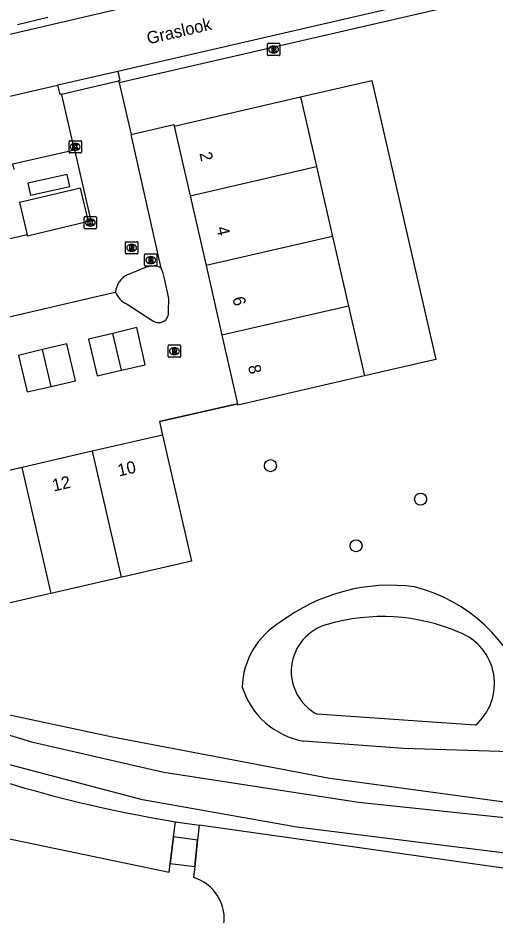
# Model space of a CAD drawing. Extents: x 156414 to 157775, y 382335 to 383765.
# Drawn here: x 157194 to 157232.8, y 383123.7 to 383196.7 of the extents above; entities that cross this region are included whole.
import ezdxf

# ---------------------------------------------------------------- set-up
doc = ezdxf.new("R2010")
doc.units = 0
for name, color, linetype in [('IMGEO_Boom', 7, 'Continuous'), ('IMGEO_Brandkraan', 7, 'Continuous'), ('IMGEO_Dek', 7, 'Continuous'), ('IMGEO_Grasland_agrarisch', 7, 'Continuous'), ('IMGEO_Groenvoorziening', 7, 'Continuous'), ('IMGEO_Kolk', 7, 'Continuous'), ('IMGEO_Meer_plas_ven_vijver', 7, 'Continuous'), ('IMGEO_Muur', 7, 'Continuous'), ('IMGEO_Openbare_ruimte_label', 7, 'Continuous'), ('IMGEO_Pand', 7, 'Continuous'), ('IMGEO_Pand_nummerreeks', 7, 'Continuous'), ('IMGEO_Parkeervlak_halfverhard', 7, 'Continuous'), ('IMGEO_Rijbaan_lokaal_gesloten', 7, 'Continuous'), ('IMGEO_Rijbaan_lokaal_open', 7, 'Continuous'), ('IMGEO_Rioolput', 7, 'Continuous'), ('IMGEO_Voetpad_open', 7, 'Continuous'), ('IMGEO_Waterloop', 7, 'Continuous')]:
    doc.layers.add(name, color=color, linetype=linetype)

msp = doc.modelspace()

# ---------------------------------------------------------------- linework, layer by layer
at = {"layer": 'IMGEO_Boom'}
for centre in [(157214.561, 383160.265), (157226.784, 383157.539), (157221.529, 383153.747)]:
    msp.add_circle(centre, 0.489, dxfattribs=at)
at = {"layer": 'IMGEO_Brandkraan'}
for p, q in [((157214.316, 383193.706), (157214.316, 383194.558)), ((157214.391, 383194.632), (157215.243, 383194.632)), ((157214.804, 383194.412), (157214.829, 383194.412)), ((157215.317, 383194.558), (157215.317, 383193.706)), ((157215.243, 383193.632), (157214.391, 383193.632)), ((157214.827, 383193.852), (157214.802, 383193.852))]:
    msp.add_line(p, q, dxfattribs=at)
for points in [[(157214.316, 383193.706), (157214.316, 383194.558)], [(157214.391, 383194.632), (157215.243, 383194.632)], [(157214.664, 383194.332), (157214.664, 383193.932), (157214.877, 383193.932)], [(157214.895, 383194.332), (157214.664, 383194.332)], [(157214.843, 383194.251), (157214.789, 383194.251), (157214.789, 383194.175)], [(157214.789, 383194.175), (157214.842, 383194.175)], [(157214.851, 383194.099), (157214.789, 383194.099), (157214.789, 383194.018)], [(157214.789, 383194.018), (157214.851, 383194.018)], [(157215.317, 383194.558), (157215.317, 383193.706)], [(157215.243, 383193.632), (157214.391, 383193.632)]]:
    msp.add_lwpolyline(points, dxfattribs=at)
for centre, radius, start, end in [((157214.393, 383194.556), 0.0765, 91.55205, 178.44795), ((157214.393, 383194.556), 0.0765, 91.55205, 178.44795), ((157214.844, 383194.213), 0.0379, 267.82845, 90.93552), ((157214.852, 383194.058), 0.0404, 269.87594, 90.50774), ((157214.883, 383194.183), 0.251, 268.66757, 293.53466), ((157214.899, 383194.187), 0.145, 59.4692, 91.53667), ((157214.924, 383194.234), 0.0922, 285.51372, 58.15012), ((157214.929, 383194.042), 0.105, 301.31148, 78.98903), ((157215.241, 383194.556), 0.0765, 1.55205, 88.44795), ((157215.241, 383194.556), 0.0765, 1.55205, 88.44795), ((157214.393, 383193.708), 0.0765, 181.55205, 268.44795), ((157214.393, 383193.708), 0.0765, 181.55205, 268.44795), ((157215.241, 383193.708), 0.0765, 271.55205, 358.44795), ((157215.241, 383193.708), 0.0765, 271.55205, 358.44795)]:
    msp.add_arc(centre, radius, start, end, dxfattribs=at)
for centre, major_axis, ratio, start_param, end_param in [((157214.803, 383194.132), (-0.387, 0.002), 0.722429, 4.712389, 7.853982), ((157214.828, 383194.132), (-0.39, 0.002), 0.717154, 1.570796, 4.712389)]:
    msp.add_ellipse(centre, major_axis=major_axis, ratio=ratio, start_param=start_param, end_param=end_param, dxfattribs=at)
at = {"layer": 'IMGEO_Dek'}
msp.add_lwpolyline([(157208.629, 383129.795), (157206.679, 383130.062), (157206.392, 383127.891), (157208.405, 383127.639)], close=True, dxfattribs=at)
at = {"layer": 'IMGEO_Grasland_agrarisch'}
for points in [[(157216.998, 383190.273), (157222.806, 383191.612), (157228.039, 383168.912), (157222.231, 383167.573)], [(157203.227, 383187.203), (157206.705, 383188.016), (157206.734, 383187.888)], [(157211.883, 383165.31), (157205.517, 383163.855), (157205.771, 383162.76)], [(157192.008, 383140.258), (157201.712, 383138.194), (157219.4, 383134.829), (157240.2, 383132.014)], [(157234.115, 383136.973), (157225.405, 383137.261), (157217.271, 383137.84)], [(157253.805, 383125.195), (157235.233, 383127.269), (157208.754, 383131.002)]]:
    msp.add_lwpolyline(points, dxfattribs=at)
for centre, radius, start, end in [((157224.359, 383135.604), 14.93, 82.51893, 127.06148), ((157222.943, 383137.48), 13.356, 18.99722, 75.43066), ((157218.577, 383142.08), 6.318, 120.59835, 178.52753), ((157218.455, 383144.239), 6.508, 197.87128, 259.52088)]:
    msp.add_arc(centre, radius, start, end, dxfattribs=at)
at = {"layer": 'IMGEO_Groenvoorziening'}
for points in [[(157206.261, 383172.819), (157206.28, 383173.878), (157205.948, 383175.497)], [(157202.905, 383173.406), (157204.987, 383172.057)], [(157175.485, 383139.433), (157181.992, 383137.908), (157194.563, 383134.034)]]:
    msp.add_lwpolyline(points, dxfattribs=at)
for centre, radius, start, end in [((157200.84, 383174.178), 5.276, 14.48397, 24.17501), ((157203.481, 383174.909), 1.609, 198.6158, 249.01939), ((157205.463, 383172.707), 0.806, 233.76117, 8.00749), ((157223.657, 383235.456), 105.512, 253.99388, 260.82996)]:
    msp.add_arc(centre, radius, start, end, dxfattribs=at)
at = {"layer": 'IMGEO_Kolk'}
for p, q in [((157198.241, 383186.71), (157199.093, 383186.71)), ((157198.166, 383185.784), (157198.166, 383186.636)), ((157198.677, 383185.93), (157198.652, 383185.93)), ((157198.654, 383186.49), (157198.679, 383186.49)), ((157199.167, 383186.636), (157199.167, 383185.784)), ((157199.093, 383185.71), (157198.241, 383185.71)), ((157199.4, 383179.616), (157199.4, 383180.468)), ((157199.475, 383180.542), (157200.327, 383180.542)), ((157199.888, 383180.322), (157199.913, 383180.322)), ((157200.401, 383180.468), (157200.401, 383179.616)), ((157200.327, 383179.542), (157199.475, 383179.542)), ((157199.911, 383179.762), (157199.886, 383179.762))]:
    msp.add_line(p, q, dxfattribs=at)
for points in [[(157198.241, 383186.71), (157199.093, 383186.71)], [(157198.166, 383185.784), (157198.166, 383186.636)], [(157198.487, 383186.41), (157198.61, 383186.41), (157198.61, 383186.259), (157198.74, 383186.41), (157198.904, 383186.41), (157198.758, 383186.259), (157198.911, 383186.01), (157198.759, 383186.01), (157198.674, 383186.174), (157198.61, 383186.107), (157198.61, 383186.01), (157198.487, 383186.01), (157198.487, 383186.41)], [(157199.167, 383186.636), (157199.167, 383185.784)], [(157199.093, 383185.71), (157198.241, 383185.71)], [(157199.4, 383179.616), (157199.4, 383180.468)], [(157199.475, 383180.542), (157200.327, 383180.542)], [(157199.721, 383180.242), (157199.844, 383180.242), (157199.844, 383180.091), (157199.974, 383180.242), (157200.138, 383180.242), (157199.992, 383180.091), (157200.145, 383179.842), (157199.993, 383179.842), (157199.908, 383180.006), (157199.844, 383179.939), (157199.844, 383179.842), (157199.721, 383179.842), (157199.721, 383180.242)], [(157200.401, 383180.468), (157200.401, 383179.616)], [(157200.327, 383179.542), (157199.475, 383179.542)]]:
    msp.add_lwpolyline(points, dxfattribs=at)
for centre, start, end in [((157198.243, 383186.634), 91.55205, 178.44795), ((157198.243, 383186.634), 91.55205, 178.44795), ((157199.091, 383186.634), 1.55205, 88.44795), ((157199.091, 383186.634), 1.55205, 88.44795), ((157198.243, 383185.786), 181.55205, 268.44795), ((157198.243, 383185.786), 181.55205, 268.44795), ((157199.091, 383185.786), 271.55205, 358.44795), ((157199.091, 383185.786), 271.55205, 358.44795), ((157199.477, 383180.466), 91.55205, 178.44795), ((157199.477, 383180.466), 91.55205, 178.44795), ((157200.325, 383180.466), 1.55205, 88.44795), ((157200.325, 383180.466), 1.55205, 88.44795), ((157199.477, 383179.618), 181.55205, 268.44795), ((157199.477, 383179.618), 181.55205, 268.44795), ((157200.325, 383179.618), 271.55205, 358.44795), ((157200.325, 383179.618), 271.55205, 358.44795)]:
    msp.add_arc(centre, 0.0765, start, end, dxfattribs=at)
for centre, major_axis, ratio, start_param, end_param in [((157198.653, 383186.21), (-0.387, 0.002), 0.722429, 4.712389, 7.853982), ((157198.678, 383186.21), (-0.39, 0.002), 0.717154, 1.570796, 4.712389), ((157199.887, 383180.042), (-0.387, 0.002), 0.722429, 4.712389, 7.853982), ((157199.912, 383180.042), (-0.39, 0.002), 0.717154, 1.570796, 4.712389)]:
    msp.add_ellipse(centre, major_axis=major_axis, ratio=ratio, start_param=start_param, end_param=end_param, dxfattribs=at)
at = {"layer": 'IMGEO_Meer_plas_ven_vijver'}
for points in [[(157231.255, 383139.141), (157218.368, 383140.038)], [(157175.485, 383139.433), (157174.639, 383136.027), (157174.112, 383133.904), (157181.051, 383132.457), (157206.311, 383127.19), (157206.392, 383127.891), (157206.679, 383130.062), (157206.842, 383131.292)], [(157206.842, 383131.292), (157208.754, 383131.002)], [(157208.754, 383131.002), (157208.629, 383129.795), (157208.405, 383127.639), (157208.3, 383126.747)]]:
    msp.add_lwpolyline(points, dxfattribs=at)
for centre, radius, start, end in [((157223.677, 383132.024), 15.96, 66.84857, 106.37362), ((157220.199, 383143.529), 3.942, 105.00473, 242.33039), ((157228.322, 383142.527), 4.48, 310.9058, 68.65749), ((157207.287, 383123.381), 3.515, 311.92315, 73.25614)]:
    msp.add_arc(centre, radius, start, end, dxfattribs=at)
at = {"layer": 'IMGEO_Muur'}
for points in [[(157216.998, 383190.273), (157222.806, 383191.612), (157228.039, 383168.912), (157222.231, 383167.573)], [(157205.517, 383163.855), (157205.541, 383163.86), (157211.883, 383165.31)], [(157205.517, 383163.855), (157205.771, 383162.76)]]:
    msp.add_lwpolyline(points, dxfattribs=at)
at = {"layer": 'IMGEO_Pand'}
for points in [[(157206.734, 383187.888), (157216.998, 383190.273)], [(157216.998, 383190.273), (157218.306, 383184.598)], [(157206.734, 383187.888), (157208.025, 383182.228)], [(157208.025, 383182.228), (157218.306, 383184.598)], [(157218.306, 383184.598), (157219.615, 383178.923)], [(157208.025, 383182.228), (157209.32, 383176.55)], [(157219.615, 383178.923), (157209.32, 383176.55)], [(157219.615, 383178.923), (157220.923, 383173.248)], [(157209.32, 383176.55), (157210.615, 383170.872)], [(157220.923, 383173.248), (157210.615, 383170.872)], [(157220.923, 383173.248), (157222.231, 383167.573)], [(157202.426, 383168.035), (157204.36, 383168.481), (157203.695, 383171.5), (157201.717, 383171.032)], [(157201.717, 383171.032), (157199.738, 383170.563), (157200.451, 383167.58), (157202.426, 383168.035)], [(157202.426, 383168.035), (157201.717, 383171.032)], [(157210.615, 383170.872), (157211.883, 383165.31)], [(157196.721, 383166.717), (157198.689, 383167.166), (157197.985, 383170.172), (157196.013, 383169.705)], [(157196.013, 383169.705), (157194.041, 383169.237), (157194.745, 383166.266), (157196.721, 383166.717)], [(157196.721, 383166.717), (157196.013, 383169.705)], [(157222.231, 383167.573), (157211.912, 383165.182), (157211.883, 383165.31)], [(157205.771, 383162.76), (157200.059, 383161.445)], [(157205.771, 383162.76), (157208.148, 383152.507), (157202.608, 383151.229), (157202.421, 383151.188)], [(157200.059, 383161.445), (157194.348, 383160.129)], [(157200.059, 383161.445), (157202.421, 383151.188)], [(157194.348, 383160.129), (157188.636, 383158.814)], [(157196.711, 383149.868), (157194.348, 383160.129)], [(157196.711, 383149.868), (157196.556, 383149.83), (157191.024, 383148.552), (157188.636, 383158.814)], [(157202.421, 383151.188), (157202.122, 383151.122), (157197.048, 383149.95), (157196.711, 383149.868)]]:
    msp.add_lwpolyline(points, dxfattribs=at)
at = {"layer": 'IMGEO_Parkeervlak_halfverhard'}
msp.add_lwpolyline([(157193.693, 383184.375), (157193.589, 383184.836), (157198.602, 383185.969)], dxfattribs=at)
at = {"layer": 'IMGEO_Rijbaan_lokaal_gesloten'}
for points in [[(157114.731, 383177.25), (157116.202, 383177.575), (157182.61, 383192.895), (157202.445, 383197.485), (157252.207, 383208.993), (157323.308, 383225.447), (157325.619, 383226.002)], [(157270.194, 383208.056), (157202.131, 383192.345)], [(157202.131, 383192.345), (157197.258, 383191.222)], [(157202.131, 383192.345), (157202.308, 383191.597), (157202.205, 383191.574)], [(157197.258, 383191.222), (157197.214, 383191.212), (157121.156, 383173.639), (157116.243, 383172.478)], [(157197.556, 383190.502), (157197.435, 383190.474), (157197.258, 383191.222)], [(157197.556, 383190.502), (157202.205, 383191.574)]]:
    msp.add_lwpolyline(points, dxfattribs=at)
at = {"layer": 'IMGEO_Rijbaan_lokaal_open'}
for points in [[(157196.448, 383196.722), (157193.968, 383196.15)], [(157202.205, 383191.574), (157202.242, 383191.417)], [(157202.242, 383191.417), (157203.227, 383187.203)], [(157198.602, 383185.969), (157197.573, 383190.43), (157197.556, 383190.502)], [(157205.653, 383176.338), (157203.227, 383187.203)], [(157198.602, 383185.969), (157199.939, 383180.181), (157199.754, 383180.137)], [(157199.754, 383180.137), (157194.783, 383178.944), (157194.76, 383179.042)], [(157194.76, 383179.042), (157167.514, 383172.771)], [(157202.903, 383175.781), (157204.482, 383176.437), (157205.094, 383176.552)], [(157188.981, 383171.36), (157201.443, 383174.285), (157201.956, 383174.395)]]:
    msp.add_lwpolyline(points, dxfattribs=at)
for centre, radius, start, end in [((157204.912, 383175.241), 1.324, 55.98606, 82.1176), ((157203.623, 383174.273), 1.671, 115.51469, 175.79875)]:
    msp.add_arc(centre, radius, start, end, dxfattribs=at)
at = {"layer": 'IMGEO_Rioolput'}
for p, q in [((157202.762, 383177.566), (157202.762, 383178.418)), ((157202.837, 383178.492), (157203.689, 383178.492)), ((157203.25, 383178.272), (157203.275, 383178.272)), ((157203.763, 383178.418), (157203.763, 383177.566)), ((157203.689, 383177.492), (157202.837, 383177.492)), ((157203.273, 383177.712), (157203.248, 383177.712)), ((157204.318, 383176.571), (157204.318, 383177.423)), ((157204.393, 383177.497), (157205.245, 383177.497)), ((157204.806, 383177.277), (157204.831, 383177.277)), ((157205.319, 383177.423), (157205.319, 383176.571)), ((157205.245, 383176.497), (157204.393, 383176.497)), ((157204.829, 383176.717), (157204.804, 383176.717)), ((157206.243, 383169.159), (157206.243, 383170.011)), ((157206.318, 383170.085), (157207.17, 383170.085)), ((157206.731, 383169.865), (157206.756, 383169.865)), ((157207.244, 383170.011), (157207.244, 383169.159)), ((157206.754, 383169.305), (157206.729, 383169.305)), ((157207.17, 383169.085), (157206.318, 383169.085))]:
    msp.add_line(p, q, dxfattribs=at)
for points in [[(157202.762, 383177.566), (157202.762, 383178.418)], [(157202.837, 383178.492), (157203.689, 383178.492)], [(157203.351, 383178.19), (157203.099, 383178.192), (157203.099, 383177.792)], [(157203.099, 383177.792), (157203.223, 383177.792), (157203.223, 383177.954), (157203.234, 383177.954)], [(157203.277, 383178.111), (157203.223, 383178.111), (157203.223, 383178.03)], [(157203.223, 383178.03), (157203.275, 383178.03)], [(157203.281, 383177.925), (157203.352, 383177.792), (157203.492, 383177.792), (157203.427, 383177.918)], [(157203.763, 383178.418), (157203.763, 383177.566)], [(157203.689, 383177.492), (157202.837, 383177.492)], [(157204.318, 383176.571), (157204.318, 383177.423)], [(157204.393, 383177.497), (157205.245, 383177.497)], [(157204.907, 383177.195), (157204.655, 383177.197), (157204.655, 383176.797)], [(157205.319, 383177.423), (157205.319, 383176.571)], [(157205.245, 383176.497), (157204.393, 383176.497)], [(157204.655, 383176.797), (157204.779, 383176.797), (157204.779, 383176.959), (157204.79, 383176.959)], [(157204.833, 383177.116), (157204.779, 383177.116), (157204.779, 383177.035)], [(157204.779, 383177.035), (157204.831, 383177.035)], [(157204.837, 383176.93), (157204.908, 383176.797), (157205.048, 383176.797), (157204.983, 383176.923)], [(157206.243, 383169.159), (157206.243, 383170.011)], [(157206.318, 383170.085), (157207.17, 383170.085)], [(157207.244, 383170.011), (157207.244, 383169.159)], [(157206.832, 383169.783), (157206.58, 383169.785), (157206.58, 383169.385)], [(157206.58, 383169.385), (157206.704, 383169.385), (157206.704, 383169.547), (157206.715, 383169.547)], [(157206.758, 383169.704), (157206.704, 383169.704), (157206.704, 383169.623)], [(157206.704, 383169.623), (157206.756, 383169.623)], [(157206.762, 383169.518), (157206.833, 383169.385), (157206.973, 383169.385), (157206.908, 383169.511)], [(157207.17, 383169.085), (157206.318, 383169.085)]]:
    msp.add_lwpolyline(points, dxfattribs=at)
for centre, radius, start, end in [((157202.839, 383178.416), 0.0765, 91.55205, 178.44795), ((157202.839, 383178.416), 0.0765, 91.55205, 178.44795), ((157203.233, 383177.901), 0.0533, 26.02933, 88.69889), ((157203.259, 383178.219), 0.19, 274.7715, 282.96867), ((157203.283, 383178.015), 0.0964, 77.00612, 93.18647), ((157203.297, 383178.072), 0.0378, 276.66336, 79.67722), ((157203.35, 383178.08), 0.109, 350.36119, 89.41601), ((157203.348, 383178.08), 0.112, 277.58423, 350.98172), ((157203.332, 383177.865), 0.108, 29.51342, 73.79051), ((157203.687, 383178.416), 0.0765, 1.55205, 88.44795), ((157203.687, 383178.416), 0.0765, 1.55205, 88.44795), ((157202.839, 383177.568), 0.0765, 181.55205, 268.44795), ((157202.839, 383177.568), 0.0765, 181.55205, 268.44795), ((157203.687, 383177.568), 0.0765, 271.55205, 358.44795), ((157203.687, 383177.568), 0.0765, 271.55205, 358.44795), ((157204.395, 383177.421), 0.0765, 91.55205, 178.44795), ((157204.395, 383177.421), 0.0765, 91.55205, 178.44795), ((157204.906, 383177.085), 0.109, 350.36119, 89.41601), ((157205.243, 383177.421), 0.0765, 1.55205, 88.44795), ((157205.243, 383177.421), 0.0765, 1.55205, 88.44795), ((157204.395, 383176.573), 0.0765, 181.55205, 268.44795), ((157204.395, 383176.573), 0.0765, 181.55205, 268.44795), ((157204.789, 383176.906), 0.0533, 26.02933, 88.69889), ((157204.815, 383177.224), 0.19, 274.7715, 282.96867), ((157204.839, 383177.02), 0.0964, 77.00612, 93.18647), ((157204.853, 383177.077), 0.0378, 276.66336, 79.67722), ((157204.904, 383177.085), 0.112, 277.58423, 350.98172), ((157204.888, 383176.87), 0.108, 29.51342, 73.79051), ((157205.243, 383176.573), 0.0765, 271.55205, 358.44795), ((157205.243, 383176.573), 0.0765, 271.55205, 358.44795), ((157206.32, 383170.009), 0.0765, 91.55205, 178.44795), ((157206.32, 383170.009), 0.0765, 91.55205, 178.44795), ((157207.168, 383170.009), 0.0765, 1.55205, 88.44795), ((157207.168, 383170.009), 0.0765, 1.55205, 88.44795), ((157206.32, 383169.161), 0.0765, 181.55205, 268.44795), ((157206.32, 383169.161), 0.0765, 181.55205, 268.44795), ((157206.714, 383169.494), 0.0533, 26.02933, 88.69889), ((157206.74, 383169.812), 0.19, 274.7715, 282.96867), ((157206.764, 383169.608), 0.0964, 77.00612, 93.18647), ((157206.778, 383169.665), 0.0378, 276.66336, 79.67722), ((157206.831, 383169.673), 0.109, 350.36119, 89.41601), ((157206.829, 383169.673), 0.112, 277.58423, 350.98172), ((157206.813, 383169.458), 0.108, 29.51342, 73.79051), ((157207.168, 383169.161), 0.0765, 271.55205, 358.44795), ((157207.168, 383169.161), 0.0765, 271.55205, 358.44795)]:
    msp.add_arc(centre, radius, start, end, dxfattribs=at)
for centre, major_axis, ratio, start_param, end_param in [((157203.249, 383177.992), (-0.387, 0.002), 0.722429, 4.712389, 7.853982), ((157203.274, 383177.992), (-0.39, 0.002), 0.717154, 1.570796, 4.712389), ((157204.805, 383176.997), (-0.387, 0.002), 0.722429, 4.712389, 7.853982), ((157204.83, 383176.997), (-0.39, 0.002), 0.717154, 1.570796, 4.712389), ((157206.73, 383169.585), (-0.387, 0.002), 0.722429, 4.712389, 7.853982), ((157206.755, 383169.585), (-0.39, 0.002), 0.717154, 1.570796, 4.712389)]:
    msp.add_ellipse(centre, major_axis=major_axis, ratio=ratio, start_param=start_param, end_param=end_param, dxfattribs=at)
at = {"layer": 'IMGEO_Voetpad_open'}
for points in [[(157248.459, 383199.544), (157247.919, 383201.94), (157202.242, 383191.417)], [(157195.03, 383182.278), (157198.219, 383182.982), (157198.004, 383183.958), (157194.815, 383183.255), (157195.03, 383182.278)], [(157199.754, 383180.137), (157199.092, 383182.849), (157194.14, 383181.677), (157194.76, 383179.042)], [(157208.629, 383129.795), (157206.679, 383130.062), (157206.392, 383127.891), (157208.405, 383127.639), (157208.629, 383129.795)]]:
    msp.add_lwpolyline(points, dxfattribs=at)
at = {"layer": 'IMGEO_Waterloop'}
for points in [[(157255.702, 383126.076), (157243.875, 383127.452), (157216.708, 383130.861), (157204.142, 383133.078), (157190.22, 383136.733), (157176.955, 383140.799), (157172.848, 383141.744), (157163.813, 383142.401), (157145.784, 383143.345)], [(157181.113, 383142.031), (157195.117, 383137.801), (157205.877, 383135.337), (157221.729, 383132.873), (157235.938, 383131.395), (157250.107, 383129.957)]]:
    msp.add_lwpolyline(points, dxfattribs=at)

# ---------------------------------------------------------------- texts
at = {"layer": 'IMGEO_Openbare_ruimte_label'}
msp.add_text('Graslook', height=1, rotation=13.06334, dxfattribs=at).set_placement((157204.62, 383194.542))
at = {"layer": 'IMGEO_Pand_nummerreeks'}
for s, rotation, p in [('2', 282.8455, (157208.774, 383185.687)), ('4', 282.8455, (157210.156, 383179.627)), ('6', 282.8455, (157211.46, 383173.911)), ('8', 282.8455, (157212.724, 383168.365)), ('10', 12.96603, (157202.239, 383159.381)), ('12', 12.96603, (157196.921, 383158.157))]:
    msp.add_text(s, height=1, rotation=rotation, dxfattribs=at).set_placement(p)

doc.saveas('drawing.dxf')
